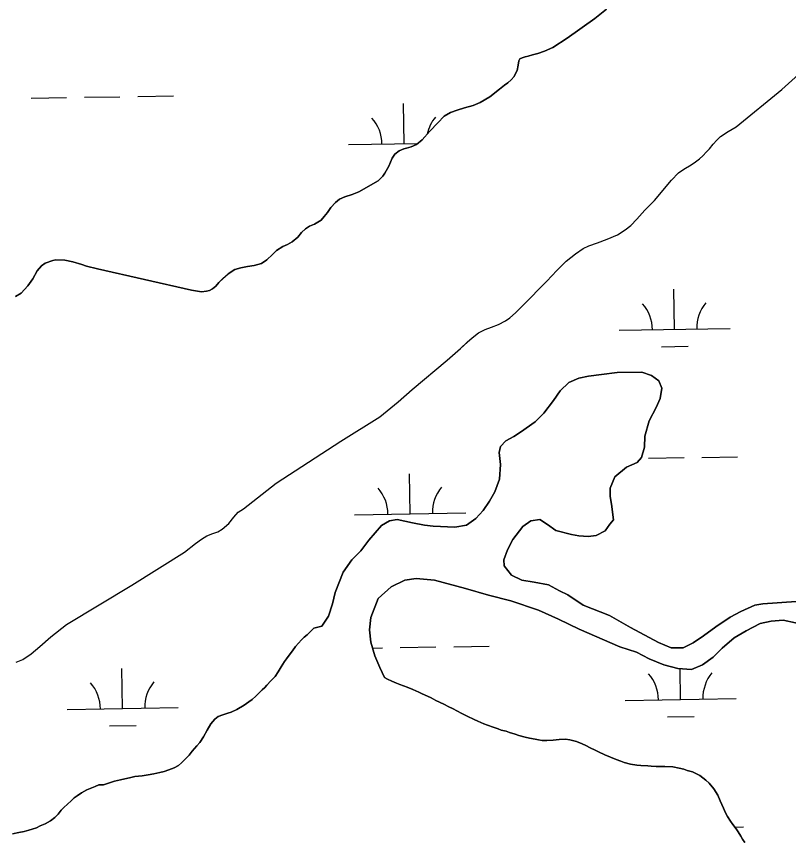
# Model space of a CAD drawing. Extents: x 3855477 to 3893699, y 299188 to 325115.
# Drawn here: x 3863927 to 3864621, y 317302 to 318045 of the extents above; entities that cross this region are included whole.
import ezdxf

# ---------------------------------------------------------------- set-up
doc = ezdxf.new("R2010")
doc.units = 0
doc.layers.add('V-TOPO-SHOR', color=7, linetype='Continuous')
doc.layers.add('V-WETL-SWMP', color=7, linetype='Continuous')

msp = doc.modelspace()

# ---------------------------------------------------------------- linework, layer by layer
at = {"layer": 'V-TOPO-SHOR'}
for points in [[(3864206.49, 317868.32), (3864209.46, 317872.75), (3864213.58, 317877.42), (3864217.31, 317880.31), (3864221.92, 317882.55), (3864228.43, 317884.4), (3864234.57, 317886.88), (3864251.86, 317896.89), (3864256.23, 317900.92), (3864258.04, 317903.7), (3864261.55, 317910.16), (3864264.42, 317917.13), (3864266.88, 317920.8), (3864270.86, 317923.94), (3864274.95, 317925.68), (3864277.51, 317926.17), (3864281.72, 317927.4), (3864286.33, 317929.51), (3864291.46, 317933.79), (3864298.29, 317941.36), (3864305.63, 317949.05), (3864311.42, 317954.85), (3864317.06, 317958.36), (3864322.94, 317960.33), (3864329.71, 317962.3), (3864337.37, 317964.64), (3864343.64, 317967.25), (3864352.35, 317972.26), (3864360.95, 317979.17), (3864365.57, 317982.69), (3864368.65, 317984.95), (3864371.61, 317987.47), (3864374.32, 317990.75), (3864375.88, 317993.79), (3864376.92, 317995.94), (3864377.73, 318000.65), (3864378.41, 318004.59), (3864379.06, 318005.98), (3864379.44, 318006.36), (3864381.49, 318007.36), (3864384.05, 318008.22), (3864386.73, 318008.96), (3864390.69, 318009.94), (3864395.67, 318011.16), (3864401.55, 318013.39), (3864408.97, 318016.75), (3864421.91, 318025.15), (3864446.93, 318042.72), (3864457.2, 318051.14)], [(3863926.36, 317464.1), (3863932.5, 317466.59), (3863939.94, 317471.6), (3863947.78, 317478.4), (3863957.54, 317486.83), (3863971.54, 317498.15), (3864030.35, 317533.45), (3864077.78, 317563.01), (3864087.54, 317570.94), (3864092.93, 317574.83), (3864097.8, 317577.83), (3864103.17, 317579.82), (3864107.64, 317581.42), (3864111.74, 317583.8), (3864117.78, 317588.96), (3864122.17, 317594.52), (3864125.9, 317598.94), (3864130.77, 317602.07), (3864135.01, 317605.34), (3864160.18, 317625.2), (3864218.51, 317662.93), (3864253.37, 317684.73), (3864269.94, 317698.31), (3864282.53, 317709.38), (3864313.87, 317735.67), (3864326.08, 317746.24), (3864332.13, 317751.91), (3864336.37, 317755.69), (3864342.15, 317760.21), (3864348.03, 317763.08), (3864353.79, 317765.32), (3864360.05, 317767.8), (3864366.45, 317770.91), (3864370.3, 317773.55), (3864375.31, 317778.21), (3864382.13, 317784.89), (3864403.62, 317806.7), (3864412.51, 317816.16), (3864421, 317824.73), (3864429.47, 317831.26), (3864436.27, 317835.9), (3864441.39, 317838.27), (3864449.06, 317841.25), (3864458, 317844.34), (3864467.09, 317848.32), (3864474.01, 317852.71), (3864479.14, 317856.73), (3864484.42, 317862.4), (3864491.89, 317870.47), (3864500.39, 317879.3), (3864515.73, 317897.48), (3864522.04, 317903.91), (3864524.09, 317905.55), (3864528.45, 317908.3), (3864531.91, 317910.18), (3864536.14, 317912.93), (3864540.89, 317916.58), (3864543.97, 317919.22), (3864547.32, 317922.75), (3864549.77, 317925.66), (3864553.25, 317929.82), (3864556.47, 317933.48), (3864559.81, 317936.76), (3864566.61, 317941.14), (3864573.78, 317945.27), (3864614.88, 317978.98), (3864666.17, 318025.05)], [(3863925.68, 317792.91), (3863930.81, 317795.91), (3863936.98, 317802.34), (3863941.38, 317808.66), (3863945.4, 317816.01), (3863949.27, 317820.55), (3863952.48, 317822.94), (3863959.25, 317825.29), (3863962.19, 317825.77), (3863970.21, 317825.55), (3863977.45, 317823.95), (3863985.45, 317821.58), (3863989.76, 317820.26), (3863999.41, 317817.61), (3864084.03, 317798.53), (3864093.18, 317797.04), (3864097.52, 317797.63), (3864100.2, 317798.36), (3864103.01, 317799.86), (3864105.84, 317802.25), (3864108.68, 317805.41), (3864112.4, 317809.06), (3864117.03, 317813.22), (3864123.06, 317817.1), (3864128.42, 317818.7), (3864134.55, 317819.78), (3864140.54, 317820.87), (3864146.93, 317822.46), (3864151.8, 317825.85), (3864156.82, 317830.63), (3864160.55, 317834.29), (3864166.06, 317837.67), (3864170.28, 317839.66), (3864174.51, 317842.04), (3864179.77, 317846.31), (3864183.13, 317850.35), (3864186.6, 317853.76), (3864190.06, 317856.01), (3864194.66, 317858), (3864200.81, 317861.51), (3864203.39, 317864.66), (3864206.49, 317868.32)], [(3864210.92, 317516.63), (3864213.4, 317526.9), (3864220.32, 317545.05), (3864228.36, 317556.05), (3864236.36, 317564.29), (3864243.59, 317573.72), (3864254.82, 317587.07), (3864261.99, 317591.35), (3864269.13, 317592.46), (3864282.96, 317589.55), (3864293.63, 317587.46), (3864301.54, 317586.58), (3864320.94, 317585.59), (3864331.25, 317587.47), (3864339.63, 317593.32), (3864346.44, 317600.38), (3864352.07, 317609.03), (3864356.91, 317617.3), (3864360.99, 317628.74), (3864361.92, 317641.8), (3864360.84, 317652.51), (3864362.08, 317658.04), (3864366.89, 317663.14), (3864374.06, 317667.02), (3864380.04, 317670.92), (3864393.2, 317680.29), (3864400.81, 317688.13), (3864409.64, 317699.53), (3864415.67, 317708.18), (3864423.27, 317715.62), (3864432.42, 317719.49), (3864441.15, 317721.38), (3864452.65, 317722.85), (3864466.93, 317724.68), (3864489.11, 317724.85), (3864497.79, 317721.98), (3864504.48, 317717.16), (3864507.18, 317710.4), (3864505.5, 317701.31), (3864501.85, 317693.03), (3864495.79, 317681.21), (3864491.68, 317667.39), (3864491.58, 317657.49), (3864488.71, 317648.02), (3864484.71, 317643.7), (3864475.16, 317639.45), (3864464.77, 317630.84), (3864460.71, 317620.58), (3864460.63, 317613.06), (3864461.75, 317606.32), (3864463.58, 317592.04), (3864460.37, 317588.11), (3864455.95, 317582.22), (3864447.99, 317577.94), (3864440.85, 317577.23), (3864432.54, 317577.71), (3864425.82, 317578.96), (3864411.6, 317582.68), (3864404.13, 317587.9), (3864397.45, 317592.33), (3864389.12, 317591.23), (3864381.93, 317586.15), (3864373.1, 317574.36), (3864368.25, 317565.3), (3864364.99, 317556.23), (3864365.33, 317550.68), (3864371.98, 317542.29), (3864381.04, 317537.84), (3864392.11, 317536.14), (3864405.15, 317533.63), (3864415, 317528.38), (3864422.49, 317524.74), (3864436.25, 317515.49), (3864459.92, 317506.14), (3864478.82, 317495.25), (3864504.03, 317481.92), (3864515.46, 317477.05), (3864526.15, 317476.94), (3864535.31, 317481.6), (3864544.48, 317487.84), (3864555.66, 317496.04), (3864568.42, 317504.62), (3864577.98, 317509.67), (3864590.71, 317515.48), (3864597.85, 317516.59), (3864627.97, 317518.66)], [(3864638.27, 317497.27), (3864616.14, 317501.85), (3864605.44, 317501.17), (3864595.52, 317498.89), (3864582.77, 317492.29), (3864572.01, 317486.07), (3864561.23, 317476.67), (3864553.22, 317468.84), (3864543.65, 317461.81), (3864533.7, 317457.55), (3864521.43, 317458.47), (3864508.79, 317461.77), (3864495.78, 317467.05), (3864484.36, 317473.11), (3864469.36, 317478.02), (3864432.69, 317493.84), (3864414.17, 317502.74), (3864396.03, 317510.85), (3864371.17, 317519.43), (3864351.02, 317524.39), (3864330.49, 317530.54), (3864302.45, 317537.96), (3864286.23, 317539.31), (3864275.91, 317537.84), (3864263.58, 317532.02), (3864251.98, 317521.45)], [(3864194.06, 317494.62), (3864201.21, 317496.53), (3864207.24, 317505.58), (3864210.92, 317516.63)], [(3864251.98, 317521.45), (3864245.47, 317504.49), (3864244.17, 317493.41), (3864245.24, 317482.31), (3864249.08, 317470), (3864253.32, 317459.26), (3864257.63, 317450.38)], [(3863923.17, 317309.76), (3863928.9, 317310.99), (3863933.62, 317312.09), (3863937.78, 317313.33), (3863940.79, 317314.16), (3863944.66, 317315.4), (3863948.11, 317317.08), (3863952.42, 317319.04), (3863957.3, 317321.56), (3863961.19, 317324.52), (3863964.08, 317327.64), (3863966.98, 317331.04), (3863969.14, 317333.44), (3863972.47, 317336.7), (3863975.78, 317339.66), (3863978.67, 317342.21), (3863981.12, 317344.04), (3863985.29, 317346.85), (3863989.89, 317349.38), (3863994.34, 317351.34), (3863997.36, 317352.59), (3864000.8, 317353.98), (3864004.95, 317354.08), (3864009.54, 317355.46), (3864014.7, 317357.13), (3864020.14, 317358.35), (3864024.15, 317359.32), (3864028.45, 317360.27), (3864033.04, 317361.37), (3864036.33, 317361.76), (3864039.62, 317362.02), (3864045.2, 317362.96), (3864050.35, 317363.76), (3864055.51, 317364.99), (3864059.38, 317365.96), (3864063.83, 317367.34), (3864068.42, 317369.15), (3864072.3, 317371.25), (3864075.18, 317373.79), (3864078.65, 317377.19), (3864081.83, 317380.73), (3864084.73, 317384.27), (3864088.92, 317388.95), (3864091.52, 317392.06), (3864094.86, 317397.03), (3864098.07, 317403), (3864101.56, 317408.82), (3864105.03, 317413.08), (3864108.2, 317415.47), (3864112.22, 317416.86), (3864116.66, 317418.24), (3864119.67, 317419.22), (3864124.84, 317421.59), (3864131.46, 317425.67), (3864135.63, 317428.63), (3864138.51, 317430.74), (3864141.83, 317433.71), (3864144, 317435.83), (3864147.61, 317439.22), (3864149.92, 317441.34), (3864151.94, 317443.61), (3864155.55, 317447.43), (3864159.17, 317451.25), (3864162.07, 317455.37), (3864164.83, 317459.91), (3864167.74, 317464.74), (3864169.48, 317467.29), (3864171.94, 317470.56), (3864174.98, 317474.53), (3864177.6, 317478.22), (3864180.2, 317481.33), (3864182.95, 317484.16), (3864185.4, 317486.57), (3864187.99, 317488.69), (3864194.06, 317494.62)], [(3864257.63, 317450.38), (3864260.33, 317449.06), (3864264.17, 317447.16), (3864268.44, 317445.41), (3864271.43, 317444.09), (3864274.71, 317442.91), (3864278.12, 317441.73), (3864283.25, 317439.54), (3864288.37, 317437.34), (3864291.64, 317435.88), (3864296.33, 317433.54), (3864299.46, 317432.08), (3864303.87, 317429.89), (3864307, 317428.14), (3864311.69, 317426.09), (3864314.82, 317424.49), (3864319.51, 317422.15), (3864322.64, 317420.41), (3864327.19, 317418.07), (3864331.88, 317415.6), (3864338.28, 317412.53), (3864341.69, 317411.06), (3864346.82, 317408.86), (3864350.38, 317407.54), (3864355.21, 317405.63), (3864359.77, 317404.16), (3864362.62, 317403.13), (3864367.04, 317402.08), (3864370.18, 317401.05), (3864375.02, 317399.43), (3864378.58, 317398.39), (3864384.28, 317396.9), (3864387.99, 317396.01), (3864393.27, 317394.95), (3864396.26, 317394.35), (3864399.4, 317393.74), (3864403.55, 317393.84), (3864409.26, 317394.07), (3864414.56, 317394.73), (3864420.42, 317394.96), (3864424.28, 317394.49), (3864430.41, 317392.85), (3864435.25, 317390.94), (3864438.66, 317389.34), (3864442.64, 317387.3), (3864447.19, 317385.1), (3864450.18, 317383.5), (3864455.87, 317381.01), (3864460.85, 317378.67), (3864465.83, 317376.62), (3864470.1, 317375.15), (3864473.09, 317374.12), (3864478.79, 317372.63), (3864484.64, 317371.57), (3864488.21, 317371.24), (3864494.49, 317370.89), (3864497.49, 317370.58), (3864501.92, 317370.39), (3864505.06, 317370.36), (3864509.64, 317370.31), (3864516.93, 317370.09), (3864522.49, 317369.03), (3864526.77, 317367.99), (3864529.9, 317366.96), (3864534.46, 317365.62), (3864541.14, 317362.41), (3864546.67, 317358.21), (3864549.65, 317355.32), (3864553.88, 317350.41), (3864557.25, 317344.81), (3864559.49, 317339.49), (3864562.42, 317333.03), (3864564.38, 317328.73), (3864566.06, 317325.56), (3864568.88, 317321.39), (3864570.85, 317318.37), (3864573.8, 317314.34), (3864575.64, 317311.6), (3864578.02, 317307.72), (3864579.57, 317305.13), (3864581.54, 317302.11)]]:
    msp.add_lwpolyline(points, dxfattribs=at)
at = {"layer": 'V-WETL-SWMP'}
for p, q in [((3863939.76, 317971.16), (3863971.75, 317971.69)), ((3863987.75, 317971.95), (3864019.74, 317972.47)), ((3864035.74, 317972.73), (3864067.74, 317973.25)), ((3864275.31, 317930.19), (3864274.72, 317966.19)), ((3864225.32, 317929.38), (3864287.38, 317930.39)), ((3864518.53, 317763.32), (3864517.95, 317799.32)), ((3864468.54, 317762.51), (3864568.53, 317764.14)), ((3864506.79, 317747.7), (3864530.78, 317748.09)), ((3864495.01, 317647.49), (3864527.01, 317648.01)), ((3864543, 317648.27), (3864575, 317648.79)), ((3864280.73, 317597.56), (3864280.14, 317633.56)), ((3864230.74, 317596.75), (3864330.72, 317598.38)), ((3864175.86, 317475.77), (3864175.86, 317475.77)), ((3864246.92, 317476.93), (3864255.85, 317477.07)), ((3864271.85, 317477.33), (3864303.84, 317477.86)), ((3864319.84, 317478.12), (3864351.84, 317478.64)), ((3864022.11, 317422.51), (3864021.52, 317458.51)), ((3864523.96, 317430.69), (3864523.51, 317458.32)), ((3864473.96, 317429.88), (3864573.95, 317431.51)), ((3863972.12, 317421.7), (3864072.1, 317423.33)), ((3864512.21, 317415.07), (3864536.21, 317415.46)), ((3864010.36, 317406.89), (3864034.36, 317407.28)), ((3864572.56, 317316.04), (3864580.42, 317316.17))]:
    msp.add_line(p, q, dxfattribs=at)
for points in [[(3864457.2, 318051.15), (3864446.93, 318042.72), (3864421.92, 318025.15), (3864408.97, 318016.75), (3864401.55, 318013.39), (3864395.67, 318011.16), (3864390.69, 318009.94), (3864386.73, 318008.96), (3864384.05, 318008.22), (3864381.49, 318007.36), (3864379.44, 318006.36), (3864379.06, 318005.98), (3864378.41, 318004.59), (3864377.73, 318000.65), (3864376.92, 317995.94), (3864375.88, 317993.79), (3864374.32, 317990.75), (3864371.61, 317987.47), (3864368.65, 317984.95), (3864365.57, 317982.69), (3864360.95, 317979.17), (3864352.35, 317972.26), (3864343.64, 317967.25), (3864337.37, 317964.64), (3864329.71, 317962.3), (3864322.94, 317960.34), (3864317.06, 317958.36), (3864311.42, 317954.85), (3864305.63, 317949.05), (3864298.29, 317941.36), (3864291.46, 317933.79), (3864286.33, 317929.51), (3864281.72, 317927.4), (3864277.5, 317926.17), (3864274.95, 317925.68), (3864270.86, 317923.94), (3864266.88, 317920.8), (3864264.42, 317917.13), (3864261.55, 317910.16), (3864258.04, 317903.7), (3864256.23, 317900.92), (3864251.86, 317896.89), (3864234.57, 317886.88), (3864228.43, 317884.4), (3864221.92, 317882.55), (3864217.31, 317880.31), (3864213.58, 317877.42), (3864209.46, 317872.75)], [(3863926.36, 317464.1), (3863932.5, 317466.59), (3863939.94, 317471.6), (3863947.78, 317478.4), (3863957.54, 317486.83), (3863971.54, 317498.15), (3864030.35, 317533.45), (3864077.78, 317563.01), (3864087.54, 317570.93), (3864092.93, 317574.83), (3864097.8, 317577.83), (3864103.17, 317579.82), (3864107.64, 317581.42), (3864111.74, 317583.8), (3864117.78, 317588.96), (3864122.16, 317594.52), (3864125.9, 317598.94), (3864130.77, 317602.07), (3864135.01, 317605.34), (3864160.18, 317625.2), (3864218.51, 317662.93), (3864253.37, 317684.72), (3864269.94, 317698.31), (3864282.53, 317709.38), (3864313.87, 317735.67), (3864326.08, 317746.24), (3864332.12, 317751.91), (3864336.37, 317755.69), (3864342.14, 317760.21), (3864348.03, 317763.08), (3864353.79, 317765.32), (3864360.05, 317767.8), (3864366.45, 317770.91), (3864370.3, 317773.55), (3864375.31, 317778.21), (3864382.13, 317784.89), (3864403.62, 317806.7), (3864412.51, 317816.16), (3864421, 317824.73), (3864429.47, 317831.26), (3864436.27, 317835.9), (3864441.39, 317838.27), (3864449.06, 317841.25), (3864458, 317844.34), (3864467.09, 317848.32), (3864474.01, 317852.71), (3864479.14, 317856.73), (3864484.42, 317862.4), (3864491.89, 317870.48), (3864500.39, 317879.3), (3864515.73, 317897.48), (3864522.04, 317903.91), (3864524.09, 317905.54), (3864528.45, 317908.3), (3864531.91, 317910.18), (3864536.14, 317912.93), (3864540.89, 317916.58), (3864543.97, 317919.22), (3864547.32, 317922.75), (3864549.77, 317925.66), (3864553.25, 317929.82), (3864556.47, 317933.48), (3864559.81, 317936.76), (3864566.61, 317941.14), (3864573.78, 317945.27), (3864614.88, 317978.98), (3864666.17, 318025.05)], [(3864209.46, 317872.75), (3864206.49, 317868.32), (3864203.39, 317864.66), (3864200.81, 317861.51), (3864194.67, 317858), (3864190.06, 317856.01), (3864186.6, 317853.76), (3864183.12, 317850.35), (3864179.77, 317846.31), (3864174.51, 317842.04), (3864170.28, 317839.66), (3864166.06, 317837.67), (3864160.55, 317834.29), (3864156.82, 317830.63), (3864151.8, 317825.85), (3864146.93, 317822.46), (3864140.54, 317820.87), (3864134.55, 317819.78), (3864128.42, 317818.7), (3864123.06, 317817.1), (3864117.03, 317813.22), (3864112.41, 317809.06), (3864108.68, 317805.41), (3864105.84, 317802.25), (3864103.01, 317799.86), (3864100.2, 317798.36), (3864097.52, 317797.63), (3864093.18, 317797.04), (3864084.03, 317798.53), (3863999.41, 317817.61), (3863989.76, 317820.26), (3863985.45, 317821.58), (3863977.45, 317823.95), (3863970.21, 317825.56), (3863962.19, 317825.77), (3863959.25, 317825.29), (3863952.48, 317822.94), (3863949.27, 317820.55), (3863945.4, 317816.01), (3863941.38, 317808.66), (3863936.98, 317802.34), (3863930.81, 317795.91), (3863925.68, 317792.91)], [(3864415, 317528.38), (3864405.15, 317533.63), (3864392.11, 317536.14), (3864381.04, 317537.84), (3864371.98, 317542.29), (3864365.33, 317550.68), (3864364.99, 317556.23), (3864368.25, 317565.3), (3864373.1, 317574.36), (3864381.93, 317586.15), (3864389.12, 317591.23), (3864397.44, 317592.33), (3864404.13, 317587.9), (3864411.6, 317582.68), (3864425.82, 317578.96), (3864432.54, 317577.71), (3864440.85, 317577.23), (3864447.99, 317577.94), (3864455.95, 317582.22), (3864460.37, 317588.11), (3864463.58, 317592.04), (3864461.75, 317606.32), (3864460.63, 317613.06), (3864460.71, 317620.58), (3864464.77, 317630.84), (3864475.16, 317639.45), (3864484.71, 317643.7), (3864488.71, 317648.02), (3864491.58, 317657.49), (3864491.68, 317667.39), (3864495.79, 317681.21), (3864501.85, 317693.03), (3864505.5, 317701.31), (3864507.18, 317710.4), (3864504.48, 317717.16), (3864497.79, 317721.98), (3864489.11, 317724.85), (3864466.93, 317724.68), (3864452.65, 317722.85), (3864441.15, 317721.38), (3864432.42, 317719.49), (3864423.27, 317715.62), (3864415.67, 317708.18), (3864409.64, 317699.53), (3864400.81, 317688.13), (3864393.2, 317680.29), (3864380.04, 317670.92), (3864374.06, 317667.02), (3864366.89, 317663.14), (3864362.08, 317658.04), (3864360.84, 317652.51), (3864361.92, 317641.8), (3864360.99, 317628.74), (3864356.91, 317617.3), (3864352.07, 317609.03), (3864346.44, 317600.38), (3864339.63, 317593.32), (3864331.25, 317587.47), (3864320.94, 317585.59), (3864301.54, 317586.59), (3864293.63, 317587.46), (3864282.96, 317589.55), (3864269.13, 317592.46), (3864261.99, 317591.35), (3864254.81, 317587.07), (3864243.59, 317573.72), (3864236.36, 317564.29), (3864228.36, 317556.05), (3864220.32, 317545.05), (3864213.4, 317526.9), (3864210.92, 317516.63), (3864207.24, 317505.58), (3864201.21, 317496.53), (3864194.06, 317494.62), (3864187.99, 317488.68), (3864185.4, 317486.57), (3864182.95, 317484.16), (3864180.2, 317481.33), (3864177.6, 317478.22), (3864174.98, 317474.53), (3864171.94, 317470.56), (3864169.48, 317467.29), (3864167.74, 317464.74), (3864164.83, 317459.91), (3864162.07, 317455.37), (3864159.17, 317451.25), (3864155.55, 317447.43), (3864151.94, 317443.61), (3864149.92, 317441.34), (3864147.61, 317439.22), (3864144, 317435.83), (3864141.83, 317433.71), (3864138.52, 317430.74), (3864135.64, 317428.63), (3864131.46, 317425.67), (3864124.84, 317421.59), (3864119.67, 317419.22), (3864116.66, 317418.24), (3864112.22, 317416.86), (3864108.2, 317415.47), (3864105.03, 317413.08)], [(3864581.54, 317302.11), (3864579.57, 317305.13), (3864578.02, 317307.72), (3864575.63, 317311.6), (3864573.81, 317314.34), (3864570.85, 317318.37), (3864568.88, 317321.39), (3864566.06, 317325.56), (3864564.38, 317328.73), (3864562.42, 317333.03), (3864559.49, 317339.49), (3864557.25, 317344.81), (3864553.88, 317350.41), (3864549.65, 317355.32), (3864546.67, 317358.21), (3864541.14, 317362.41), (3864534.46, 317365.62), (3864529.9, 317366.96), (3864526.77, 317367.99), (3864522.49, 317369.03), (3864516.93, 317370.09), (3864509.64, 317370.31), (3864505.06, 317370.36), (3864501.92, 317370.39), (3864497.49, 317370.58), (3864494.49, 317370.89), (3864488.21, 317371.24), (3864484.64, 317371.57), (3864478.79, 317372.63), (3864473.09, 317374.12), (3864470.1, 317375.15), (3864465.83, 317376.62), (3864460.84, 317378.67), (3864455.87, 317381.01), (3864450.18, 317383.5), (3864447.19, 317385.1), (3864442.64, 317387.29), (3864438.66, 317389.34), (3864435.24, 317390.94), (3864430.41, 317392.85), (3864424.28, 317394.49), (3864420.42, 317394.96), (3864414.56, 317394.73), (3864409.26, 317394.07), (3864403.54, 317393.84), (3864399.4, 317393.74), (3864396.26, 317394.35), (3864393.27, 317394.95), (3864387.99, 317396.01), (3864384.28, 317396.9), (3864378.58, 317398.39), (3864375.02, 317399.43), (3864370.18, 317401.05), (3864367.04, 317402.08), (3864362.62, 317403.13), (3864359.77, 317404.16), (3864355.21, 317405.63), (3864350.38, 317407.54), (3864346.82, 317408.86), (3864341.69, 317411.06), (3864338.28, 317412.53), (3864331.88, 317415.59), (3864327.19, 317418.07), (3864322.64, 317420.41), (3864319.51, 317422.15), (3864314.82, 317424.49), (3864311.69, 317426.09), (3864307, 317428.14), (3864303.87, 317429.89), (3864299.46, 317432.08), (3864296.33, 317433.54), (3864291.64, 317435.88), (3864288.37, 317437.34), (3864283.25, 317439.54), (3864278.12, 317441.73), (3864274.71, 317442.91), (3864271.43, 317444.09), (3864268.44, 317445.41), (3864264.17, 317447.16), (3864260.33, 317449.06), (3864257.63, 317450.38), (3864253.32, 317459.26), (3864249.08, 317470), (3864245.24, 317482.31), (3864244.17, 317493.41), (3864245.47, 317504.49), (3864251.98, 317521.45), (3864263.58, 317532.02), (3864275.92, 317537.84), (3864286.23, 317539.32), (3864302.45, 317537.96), (3864330.49, 317530.54), (3864351.02, 317524.39), (3864371.17, 317519.43), (3864396.03, 317510.85), (3864414.17, 317502.75), (3864432.69, 317493.84), (3864469.36, 317478.02), (3864484.36, 317473.11)], [(3864627.97, 317518.66), (3864597.85, 317516.59), (3864590.71, 317515.48), (3864577.98, 317509.67), (3864568.42, 317504.62), (3864555.66, 317496.04), (3864544.48, 317487.84), (3864535.31, 317481.6), (3864526.15, 317476.94), (3864515.46, 317477.05), (3864504.03, 317481.92), (3864478.82, 317495.25), (3864459.92, 317506.14), (3864436.25, 317515.49), (3864422.49, 317524.74), (3864415, 317528.38)], [(3864484.36, 317473.11), (3864495.78, 317467.05), (3864508.79, 317461.77), (3864521.43, 317458.47), (3864533.7, 317457.55), (3864543.65, 317461.8), (3864553.22, 317468.84), (3864561.23, 317476.67), (3864572.02, 317486.07), (3864582.77, 317492.29), (3864595.51, 317498.89), (3864605.44, 317501.17), (3864616.14, 317501.85), (3864638.27, 317497.26)], [(3864105.03, 317413.08), (3864101.56, 317408.83), (3864098.07, 317403), (3864094.86, 317397.03), (3864091.52, 317392.06), (3864088.92, 317388.95), (3864084.73, 317384.27), (3864081.83, 317380.73), (3864078.65, 317377.19), (3864075.18, 317373.79), (3864072.3, 317371.25), (3864068.42, 317369.15), (3864063.83, 317367.34), (3864059.38, 317365.96), (3864055.51, 317364.99), (3864050.35, 317363.76), (3864045.2, 317362.96), (3864039.62, 317362.01), (3864036.33, 317361.76), (3864033.04, 317361.37), (3864028.45, 317360.27), (3864024.15, 317359.32), (3864020.14, 317358.36), (3864014.7, 317357.13), (3864009.54, 317355.46), (3864004.95, 317354.08), (3864000.8, 317353.98), (3863997.36, 317352.59), (3863994.34, 317351.33), (3863989.89, 317349.38), (3863985.29, 317346.85), (3863981.12, 317344.04), (3863978.67, 317342.21), (3863975.78, 317339.66), (3863972.47, 317336.7), (3863969.15, 317333.44), (3863966.98, 317331.04), (3863964.08, 317327.64), (3863961.19, 317324.52), (3863957.3, 317321.56), (3863952.42, 317319.04), (3863948.11, 317317.08), (3863944.66, 317315.4), (3863940.79, 317314.16), (3863937.78, 317313.33), (3863933.62, 317312.09), (3863928.9, 317310.99), (3863923.17, 317309.76)]]:
    msp.add_lwpolyline(points, dxfattribs=at)
for centre, start, end in [((3864220.07, 317929.77), 0.16154, 41.7052), ((3864330.54, 317931.57), 140.16154, 168.01519), ((3864463.29, 317762.9), 0.16154, 41.7052), ((3864573.76, 317764.7), 140.16154, 181.7052), ((3864225.49, 317597.14), 0.16154, 41.7052), ((3864335.96, 317598.94), 140.16154, 181.7052), ((3864468.71, 317430.27), 0.16154, 41.7052), ((3864579.18, 317432.07), 140.16154, 181.7052), ((3863966.87, 317422.09), 0.16154, 41.7052), ((3864077.34, 317423.89), 140.16154, 181.7052)]:
    msp.add_arc(centre, 35.25, start, end, dxfattribs=at)

doc.saveas('drawing.dxf')
